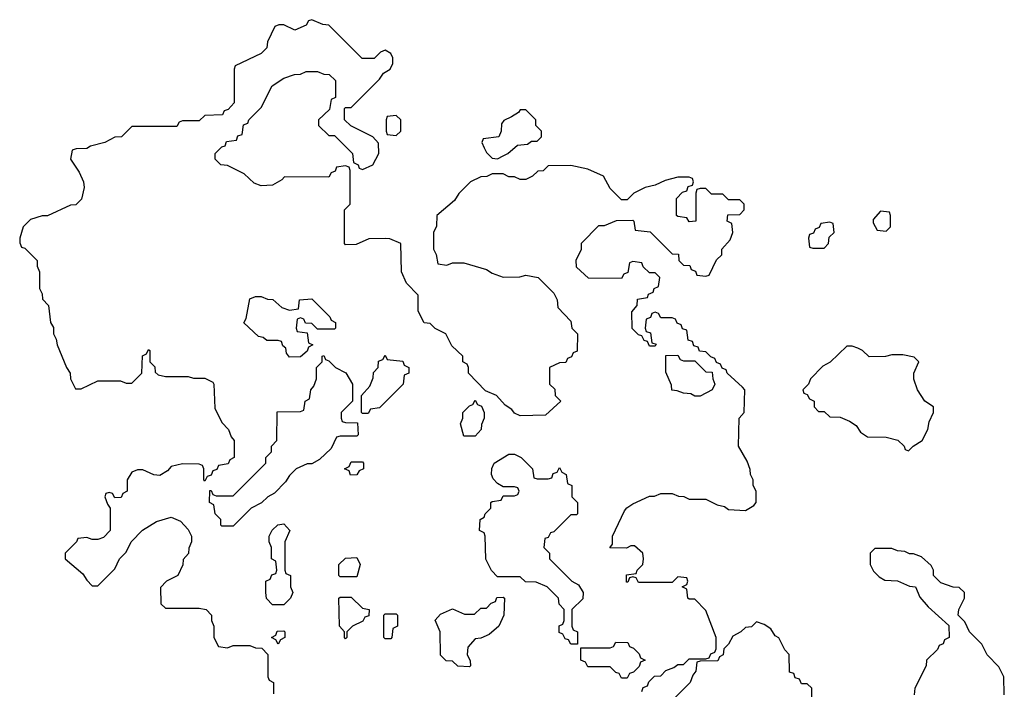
# Model space of a CAD drawing. Header units: inches. Extents: x 2701622 to 2964296, y 496201 to 720542.
# Tile 258 of 260: x 2914672 to 2918170, y 695626 to 698006. Entities that reach past the tile are written whole.
import ezdxf

# ---------------------------------------------------------------- set-up
doc = ezdxf.new("R2010")
doc.units = ezdxf.units.IN
doc.header["$MEASUREMENT"] = 0
doc.layers.add('C9619', color=7, linetype='Continuous')

msp = doc.modelspace()

# ---------------------------------------------------------------- linework, layer by layer
at = {"layer": 'C9619', "color": 4, "elevation": 4}
for points in [[(2916882, 695618), (2916887.3, 695632.7), (2916902, 695638), (2916907.3, 695652.7), (2916927.3, 695672.7), (2916950, 695674), (2916967.3, 695692.7), (2916996.4, 695703.6), (2917010, 695714), (2917030, 695714), (2917050, 695734), (2917110, 695734), (2917122, 695738), (2917127.3, 695752.7), (2917142, 695758), (2917146, 695770), (2917146, 695810), (2917110, 695906), (2917070, 695946), (2917050, 695946), (2917046, 695950), (2917042, 695982), (2917026, 695990), (2917042, 695998), (2917046, 696010), (2917042, 696022), (2917010, 696026), (2916990, 696006), (2916870, 696006), (2916862, 696022), (2916850, 696026), (2916838, 696022), (2916832.7, 696007.3), (2916827.3, 696007.3), (2916827.3, 696032.7), (2916862, 696038), (2916866, 696050), (2916886, 696070), (2916888, 696090), (2916886, 696110), (2916856.4, 696136.4), (2916843.6, 696136.4), (2916827.3, 696127.3), (2916768.4, 696128.4), (2916778, 696142), (2916778, 696170), (2916820.2, 696259.8), (2916828.8, 696271.1), (2916850, 696284.7), (2916910, 696312), (2916927.3, 696312.7), (2916950, 696322), (2916990, 696322), (2917012.7, 696312.7), (2917031.6, 696311.6), (2917050, 696302), (2917110, 696302), (2917150, 696282), (2917176, 696276), (2917190, 696264.7), (2917250, 696262), (2917280.4, 696279.6), (2917288, 696290), (2917288, 696330), (2917278, 696350), (2917278, 696370), (2917268, 696390), (2917267.3, 696407.3), (2917256.4, 696436.4), (2917226, 696490), (2917228, 696590), (2917246, 696610), (2917248, 696690), (2917240.4, 696700.4), (2917186, 696750), (2917182, 696762), (2917167.3, 696767.3), (2917162, 696782), (2917147.3, 696787.3), (2917142, 696802), (2917127.3, 696807.3), (2917110, 696826), (2917087.3, 696827.3), (2917082, 696842), (2917067.3, 696847.3), (2917062, 696862), (2917047.3, 696867.3), (2917042, 696902), (2917027.3, 696907.3), (2917022, 696922), (2917007.3, 696927.3), (2917002, 696942), (2916990, 696946), (2916950, 696946), (2916942, 696962), (2916930, 696966), (2916918, 696962), (2916912.7, 696947.3), (2916898, 696942), (2916894, 696910), (2916898, 696898), (2916912.7, 696892.7), (2916918, 696858), (2916932.7, 696852.7), (2916930, 696846), (2916910, 696846), (2916902, 696862), (2916890, 696866), (2916882, 696882), (2916870, 696886), (2916848.4, 696908.4), (2916847.3, 696967.3), (2916866, 696990), (2916867.3, 697012.7), (2916902, 697018), (2916906, 697030), (2916922, 697038), (2916926, 697050), (2916942, 697058), (2916946, 697090), (2916930, 697106), (2916910, 697106), (2916887.3, 697127.3), (2916882, 697142), (2916850, 697146), (2916838, 697142), (2916832.7, 697107.3), (2916818, 697102), (2916810, 697086), (2916692.7, 697087.3), (2916650, 697126), (2916648.4, 697151.6), (2916668, 697190), (2916668.4, 697211.6), (2916730, 697274), (2916750, 697274), (2916792.7, 697292.7), (2916850, 697294), (2916854, 697290), (2916858, 697258), (2916911.6, 697251.6), (2916990, 697174), (2917012.7, 697172.7), (2917014, 697150), (2917030, 697134), (2917052.7, 697132.7), (2917058, 697118), (2917072.7, 697112.7), (2917078, 697098), (2917110, 697094), (2917122, 697098), (2917147.3, 697152.7), (2917166, 697170), (2917166, 697190), (2917196.4, 697223.6), (2917206, 697250), (2917202, 697282), (2917186, 697290), (2917187.3, 697312.7), (2917230, 697314), (2917246, 697330), (2917246, 697350), (2917230, 697366), (2917190, 697366), (2917170, 697386), (2917130, 697386), (2917110, 697406), (2917090, 697406), (2917078, 697402), (2917074, 697390), (2917074, 697290), (2917050, 697288), (2917042, 697302), (2917010, 697306), (2917006, 697310), (2917006, 697370), (2917027.3, 697392.7), (2917042, 697398), (2917047.3, 697412.7), (2917062, 697418), (2917066, 697430), (2917062, 697442), (2917050, 697446), (2917010, 697446), (2916965.4, 697434.6), (2916930, 697418), (2916894, 697410), (2916854, 697390), (2916830, 697366), (2916810, 697366), (2916770, 697406), (2916746, 697450), (2916690, 697475.3), (2916630, 697488), (2916550, 697486), (2916531.6, 697468.4), (2916512.7, 697467.3), (2916494, 697450), (2916470, 697438), (2916450, 697438), (2916430, 697448), (2916410, 697448), (2916390, 697458), (2916350, 697458), (2916331.6, 697448.4), (2916310, 697448), (2916274, 697430), (2916231.6, 697388.4), (2916216.9, 697363.1), (2916154, 697310), (2916152.7, 697272.7), (2916142, 697250), (2916142, 697190), (2916151.6, 697171.6), (2916158, 697138), (2916190, 697134), (2916210, 697142), (2916250, 697142), (2916330, 697118), (2916350, 697104.7), (2916390, 697091.3), (2916448.4, 697091.6), (2916470, 697098), (2916514, 697090), (2916570, 697034), (2916582, 697010), (2916583.6, 696983.6), (2916630, 696934), (2916634, 696910), (2916654, 696890), (2916652.7, 696827.3), (2916638, 696822), (2916632.7, 696807.3), (2916618, 696802), (2916612.7, 696787.3), (2916590, 696786), (2916554, 696770), (2916554, 696710), (2916572.7, 696692.7), (2916574, 696670), (2916594, 696650), (2916539.6, 696600.4), (2916450, 696598), (2916430, 696608), (2916420.4, 696620.4), (2916396.4, 696636.4), (2916366, 696670), (2916327.3, 696687.3), (2916266, 696750), (2916266, 696770), (2916262, 696782), (2916246, 696790), (2916246, 696810), (2916207.3, 696847.3), (2916186, 696890), (2916148.4, 696908.4), (2916130, 696926), (2916108.7, 696928.7), (2916088, 696970), (2916087.3, 697027.3), (2916046, 697070), (2916028, 697110), (2916026, 697210), (2915987.3, 697227.3), (2915970, 697228), (2915912.7, 697227.3), (2915867.3, 697207.3), (2915830, 697206), (2915826, 697210), (2915826, 697330), (2915846, 697350), (2915846, 697470), (2915842, 697482), (2915830, 697486), (2915798, 697482), (2915792.7, 697467.3), (2915778, 697462), (2915770, 697446), (2915612.7, 697447.3), (2915603.6, 697436.4), (2915570, 697418), (2915530, 697415.3), (2915504.7, 697424.7), (2915470, 697458), (2915410, 697488), (2915386, 697490), (2915366, 697510), (2915366, 697530), (2915390, 697554), (2915402, 697558), (2915407.3, 697572.7), (2915442, 697578), (2915447.3, 697592.7), (2915462, 697598), (2915467.3, 697632.7), (2915482, 697638), (2915486, 697650), (2915530, 697694), (2915568.8, 697771.1), (2915610, 697798), (2915648.8, 697811.1), (2915670, 697812), (2915690, 697822), (2915730, 697822), (2915752.7, 697812.7), (2915771.6, 697811.6), (2915794, 697790), (2915794, 697730), (2915778, 697722), (2915772.7, 697687.3), (2915734, 697650), (2915734, 697630), (2915770, 697594), (2915790, 697594), (2915854, 697530), (2915858, 697498), (2915874, 697490), (2915878, 697478), (2915890, 697474), (2915926, 697490), (2915948, 697530), (2915947.3, 697567.3), (2915926, 697590), (2915848.4, 697628.4), (2915826, 697650), (2915826, 697690), (2915830, 697694), (2915850, 697694), (2915950, 697794), (2915964, 697816), (2915988, 697830), (2915998, 697850), (2915998, 697870), (2915990, 697886), (2915970, 697898), (2915954, 697890), (2915931.6, 697868.4), (2915888.4, 697868.4), (2915770, 697986), (2915748.4, 697988.4), (2915710, 698006), (2915698, 698002), (2915690, 697986), (2915650, 697968.7), (2915610, 697988), (2915592.7, 697987.3), (2915578, 697982), (2915552.7, 697927.3), (2915550, 697906), (2915530, 697886), (2915438, 697842), (2915434, 697830), (2915434, 697710), (2915412.7, 697687.3), (2915398, 697682), (2915392.7, 697667.3), (2915330, 697666), (2915310, 697646), (2915250, 697646), (2915238, 697642), (2915230, 697626), (2915070, 697626), (2915034, 697590), (2915010, 697588), (2914974, 697570), (2914923.6, 697556.4), (2914910, 697548), (2914872.7, 697547.3), (2914858, 697542), (2914852, 697510), (2914883.5, 697463.5), (2914898.8, 697430), (2914901, 697410), (2914891.6, 697368.4), (2914871.6, 697348.4), (2914852.7, 697347.3), (2914771.2, 697308.9), (2914751.6, 697308.4), (2914710, 697295.3), (2914684.7, 697270), (2914672, 697230), (2914672.7, 697212.7), (2914678, 697198), (2914690, 697194), (2914734, 697150), (2914734, 697130), (2914742, 697110), (2914742, 697050), (2914751.6, 697031.6), (2914752.7, 697012.7), (2914774, 696990), (2914782, 696930), (2914791.6, 696911.6), (2914792, 696890), (2914802, 696870), (2914804.7, 696850), (2914838, 696770), (2914851.3, 696750), (2914852, 696730), (2914870, 696694), (2914890, 696694), (2914950, 696722), (2915030, 696722), (2915050, 696714), (2915070, 696714), (2915106, 696750), (2915108.4, 696811.6), (2915122, 696818), (2915130, 696834), (2915134, 696830), (2915134, 696790), (2915151.6, 696771.6), (2915152.7, 696752.7), (2915163.6, 696743.6), (2915190, 696738), (2915270, 696738), (2915290, 696731.3), (2915330, 696731.3), (2915358, 696718), (2915362, 696710), (2915365.4, 696625.4), (2915390, 696574), (2915414, 696550), (2915423.6, 696523.6), (2915434, 696510), (2915434, 696450), (2915418, 696442), (2915412.7, 696427.3), (2915378, 696422), (2915372.7, 696407.3), (2915358, 696402), (2915352.7, 696387.3), (2915338, 696382), (2915330, 696366), (2915326, 696370), (2915326, 696410), (2915322, 696422), (2915310, 696426), (2915250, 696428), (2915210, 696418), (2915196.9, 696403.1), (2915170, 696386), (2915148.4, 696388.4), (2915110, 696406), (2915090, 696406), (2915070, 696398), (2915054, 696370), (2915054, 696330), (2915038, 696322), (2915032.7, 696307.3), (2915010, 696306), (2915002, 696322), (2914990, 696326), (2914978, 696322), (2914974, 696310), (2914983.6, 696283.6), (2914994, 696270), (2914994, 696190), (2914970, 696166), (2914950, 696158), (2914930, 696158), (2914910, 696166), (2914878, 696162), (2914874, 696150), (2914834, 696110), (2914834, 696090), (2914896.9, 696036.9), (2914910, 696014), (2914930, 695994), (2914950, 695994), (2915010, 696054), (2915026, 696090), (2915050, 696114), (2915068, 696150), (2915108.8, 696191.1), (2915158, 696222), (2915210, 696238), (2915243.6, 696223.6), (2915270, 696194), (2915282, 696170), (2915282, 696150), (2915272.7, 696127.3), (2915271.6, 696108.4), (2915252.7, 696087.3), (2915251.6, 696068.4), (2915234, 696030), (2915194, 696010), (2915172.7, 695987.3), (2915174, 695930), (2915190, 695914), (2915310, 695914), (2915334, 695910), (2915354, 695890), (2915354, 695870), (2915362, 695850), (2915362, 695810), (2915378, 695778), (2915410, 695774), (2915430, 695782), (2915490, 695782), (2915510, 695774), (2915532.7, 695772.7), (2915554, 695750), (2915554, 695670), (2915558, 695658), (2915574, 695650), (2915574, 695610)], [(2918170, 695606), (2918168, 695670), (2918150, 695706), (2918108.8, 695748.9), (2918090, 695786), (2918046, 695830), (2918030, 695866), (2918006, 695890), (2918008, 695910), (2918028, 695950), (2918028, 695970), (2918010, 695988), (2917988.8, 695988.9), (2917944.7, 696004.7), (2917918, 696030), (2917918, 696050), (2917910, 696066), (2917876.4, 696096.4), (2917847.3, 696107.3), (2917832.7, 696107.3), (2917816.4, 696116.4), (2917790, 696118), (2917770, 696126), (2917710, 696126), (2917694, 696110), (2917694, 696070), (2917705.4, 696045.4), (2917725.4, 696025.4), (2917746, 696014), (2917790, 696012), (2917832.7, 695992.7), (2917854, 695990), (2917870, 695954), (2917899.6, 695919.6), (2917972.7, 695852.7), (2917974, 695810), (2917958, 695802), (2917952.7, 695787.3), (2917938, 695782), (2917932.7, 695767.3), (2917894, 695730), (2917892, 695710), (2917852, 695630), (2917850, 695606)], [(2917486, 695590), (2917486, 695630), (2917470, 695646), (2917450, 695646), (2917442, 695662), (2917427.3, 695667.3), (2917422, 695682), (2917407.3, 695687.3), (2917406, 695750), (2917390, 695766), (2917368.4, 695808.4), (2917356.4, 695816.4), (2917340.4, 695840.4), (2917316.4, 695856.4), (2917290, 695866), (2917271.6, 695848.4), (2917250, 695846), (2917234, 695830), (2917205.4, 695814.6), (2917190, 695786), (2917174, 695770), (2917171.6, 695748.4), (2917158, 695742), (2917152.7, 695727.3), (2917090, 695726), (2917078, 695722), (2917074, 695690), (2917063.6, 695676.4), (2917054, 695650), (2916974, 695570)]]:
    msp.add_lwpolyline(points, dxfattribs=at)
for points in [[(2916470, 697686), (2916450, 697686), (2916443.6, 697676.4), (2916419.8, 697660.2), (2916392, 697648), (2916383.6, 697636.4), (2916382, 697610), (2916374, 697590), (2916318, 697582), (2916314, 697570), (2916322, 697550), (2916330, 697534), (2916350, 697514), (2916370, 697512), (2916390, 697522), (2916406, 697530), (2916440.4, 697559.6), (2916476.4, 697563.6), (2916490, 697574), (2916510, 697574), (2916526, 697590), (2916526, 697610), (2916506, 697630), (2916506, 697650)], [(2916010, 697666), (2915978, 697662), (2915974, 697650), (2915974, 697610), (2915978, 697598), (2916010, 697594), (2916026, 697610), (2916026, 697650)], [(2917730, 697326), (2917703.6, 697296.4), (2917703.6, 697283.6), (2917718, 697258), (2917750, 697254), (2917766, 697270), (2917766, 697310), (2917762, 697322)], [(2917550, 697286), (2917518, 697282), (2917512.7, 697267.3), (2917498, 697262), (2917492.7, 697247.3), (2917478, 697242), (2917474, 697230), (2917478, 697198), (2917490, 697194), (2917530, 697194), (2917546, 697210), (2917547.3, 697232.7), (2917566, 697250), (2917562, 697282)], [(2915630, 696974), (2915662, 696978), (2915666, 697010), (2915710, 697014), (2915774, 696950), (2915778, 696938), (2915794, 696930), (2915794, 696910), (2915790, 696906), (2915730, 696906), (2915710, 696926), (2915687.3, 696927.3), (2915682, 696942), (2915670, 696946), (2915658, 696942), (2915654, 696910), (2915658, 696898), (2915692.7, 696892.7), (2915698, 696858), (2915714, 696850), (2915698, 696842), (2915692.7, 696827.3), (2915670, 696808), (2915630, 696806), (2915620.4, 696820.4), (2915618, 696838), (2915607.3, 696847.3), (2915602, 696862), (2915590, 696866), (2915550, 696866), (2915536.4, 696876.4), (2915520.4, 696880.4), (2915468, 696928), (2915476.4, 696943.6), (2915490, 697014), (2915510, 697022), (2915530, 697022), (2915552.7, 697012.7), (2915571.6, 697011.6), (2915603.6, 696983.6)], [(2917630, 696846), (2917610, 696846), (2917551.2, 696788.9), (2917525.4, 696774.6), (2917482, 696730), (2917474, 696710), (2917454, 696690), (2917458, 696678), (2917470, 696674), (2917478, 696658), (2917494, 696650), (2917494, 696630), (2917510, 696614), (2917530, 696614), (2917550, 696594), (2917587.3, 696592.7), (2917619.6, 696579.6), (2917643.6, 696563.6), (2917659.6, 696539.6), (2917683.6, 696523.6), (2917750, 696522), (2917791.6, 696511.6), (2917814, 696490), (2917818, 696478), (2917830, 696474), (2917846, 696490), (2917878, 696510), (2917898, 696550), (2917903.1, 696576.9), (2917918, 696610), (2917918, 696630), (2917888, 696650), (2917862, 696690), (2917848.8, 696728.9), (2917848.7, 696750), (2917866, 696790), (2917850, 696806), (2917810, 696815.3), (2917770, 696815.3), (2917748.4, 696808.4), (2917690, 696808), (2917666, 696830), (2917650, 696838)], [(2915390, 696206), (2915386, 696210), (2915386, 696230), (2915366, 696250), (2915362, 696282), (2915346, 696290), (2915347.3, 696332.7), (2915352.7, 696332.7), (2915358, 696318), (2915370, 696314), (2915430, 696314), (2915546, 696430), (2915546, 696450), (2915566, 696470), (2915566, 696490), (2915586, 696510), (2915587.3, 696612.7), (2915670, 696614), (2915682, 696618), (2915686, 696650), (2915702, 696658), (2915706, 696690), (2915716.4, 696703.6), (2915726, 696730), (2915726, 696770), (2915746, 696790), (2915746, 696810), (2915752.7, 696812.7), (2915758, 696798), (2915770, 696794), (2915794, 696770), (2915831.2, 696751.1), (2915854, 696710), (2915854, 696650), (2915814, 696610), (2915814, 696590), (2915818, 696578), (2915830, 696574), (2915872.7, 696572.7), (2915874, 696530), (2915870, 696526), (2915810, 696526), (2915798, 696522), (2915778, 696482), (2915736.9, 696443.1), (2915710, 696428), (2915692.7, 696427.3), (2915654, 696410), (2915630, 696386), (2915616.9, 696363.1), (2915576.9, 696323.1), (2915554, 696310), (2915531.6, 696288.4), (2915494, 696270), (2915430, 696206)], [(2915890, 696606), (2915886, 696610), (2915886, 696670), (2915916.4, 696703.6), (2915927.3, 696732.7), (2915928.4, 696751.6), (2915946, 696770), (2915947.3, 696792.7), (2915962, 696798), (2915970, 696814), (2915978, 696798), (2916032.7, 696792.7), (2916038, 696778), (2916054, 696770), (2916054, 696750), (2916038, 696742), (2916034, 696710), (2915950, 696626), (2915918, 696622), (2915910, 696606)], [(2917030, 696794), (2917070, 696794), (2917110, 696754), (2917132.7, 696752.7), (2917134, 696730), (2917142, 696710), (2917132, 696690), (2917090, 696668), (2917070, 696668), (2917056.4, 696676.4), (2917030, 696678), (2917007.3, 696687.3), (2916988.8, 696688.9), (2916987.3, 696707.3), (2916967.3, 696752.7), (2916967.3, 696812.7), (2917010, 696814), (2917018, 696798)], [(2916250, 696526), (2916238, 696570), (2916246, 696590), (2916246, 696610), (2916270, 696634), (2916282, 696638), (2916290, 696654), (2916298, 696638), (2916312.7, 696632.7), (2916322, 696610), (2916322, 696590), (2916312.7, 696567.3), (2916312, 696550), (2916290, 696526)], [(2916510, 696374), (2916550, 696374), (2916562, 696378), (2916567.3, 696392.7), (2916582, 696398), (2916590, 696414), (2916598, 696398), (2916614, 696390), (2916618, 696358), (2916634, 696350), (2916634, 696310), (2916654, 696290), (2916654, 696250), (2916650, 696246), (2916630, 696246), (2916570, 696186), (2916558, 696182), (2916550, 696166), (2916538, 696162), (2916534, 696130), (2916554, 696110), (2916554, 696090), (2916634, 696010), (2916656.9, 695996.9), (2916674, 695970), (2916672.7, 695947.3), (2916634, 695910), (2916634, 695850), (2916638, 695838), (2916654, 695830), (2916654, 695786), (2916650, 695786), (2916630, 695786), (2916622, 695802), (2916610, 695806), (2916602, 695822), (2916588.4, 695828.4), (2916588.4, 695851.6), (2916602, 695858), (2916606, 695870), (2916606, 695910), (2916588.4, 695928.4), (2916586, 695950), (2916546, 695990), (2916507.3, 696007.3), (2916468.4, 696008.4), (2916450, 696026), (2916370, 696026), (2916348.4, 696048.4), (2916328.4, 696088.4), (2916326, 696170), (2916322, 696182), (2916306, 696190), (2916308, 696230), (2916322, 696238), (2916326, 696250), (2916346, 696270), (2916346, 696290), (2916350, 696294), (2916382, 696298), (2916390, 696314), (2916430, 696314), (2916442, 696318), (2916446, 696330), (2916442, 696342), (2916430, 696346), (2916390, 696346), (2916370, 696358), (2916354.6, 696374.6), (2916348.7, 696390), (2916348.8, 696411.1), (2916358, 696430), (2916410, 696462), (2916430, 696462), (2916454, 696450), (2916494, 696410), (2916498, 696378)], [(2915847.3, 696387.3), (2915842, 696402), (2915826, 696410), (2915842, 696418), (2915850, 696434), (2915890, 696434), (2915894, 696430), (2915894, 696410), (2915878, 696402), (2915870, 696388)], [(2915570, 695926), (2915548.4, 695948.4), (2915546, 695970), (2915546, 696010), (2915562, 696018), (2915567.3, 696032.7), (2915582, 696038), (2915586, 696050), (2915582, 696082), (2915566, 696090), (2915566, 696130), (2915558, 696150), (2915558, 696170), (2915568.8, 696191.1), (2915588.8, 696211.1), (2915610, 696214), (2915632, 696190), (2915614, 696150), (2915614, 696050), (2915618, 696038), (2915634, 696030), (2915634, 695990), (2915642, 695970), (2915634, 695950), (2915610, 695926)], [(2915810, 696026), (2915806, 696030), (2915806, 696070), (2915830, 696092), (2915870, 696094), (2915882, 696070), (2915870, 696026)], [(2915830, 695806), (2915826, 695810), (2915826, 695830), (2915808, 695850), (2915806, 695950), (2915810, 695954), (2915850, 695954), (2915890, 695914), (2915914, 695910), (2915912.7, 695887.3), (2915898, 695882), (2915891.6, 695868.4), (2915854, 695850), (2915834, 695830), (2915834, 695810)], [(2916270, 695706), (2916228.4, 695708.4), (2916210, 695726), (2916187.3, 695727.3), (2916167.3, 695747.3), (2916166, 695830), (2916148.4, 695871.6), (2916167.3, 695892.7), (2916210, 695912), (2916252.7, 695892.7), (2916287.3, 695892.7), (2916310, 695914), (2916330, 695914), (2916347.3, 695932.7), (2916362, 695938), (2916367.3, 695952.7), (2916390, 695954), (2916394, 695950), (2916392, 695890), (2916374, 695850), (2916339.6, 695820.4), (2916310, 695808), (2916290, 695806), (2916263.6, 695776.4), (2916262, 695750), (2916272.7, 695727.3), (2916274, 695710)], [(2915970, 695806), (2915966, 695810), (2915966, 695890), (2915970, 695894), (2916010, 695894), (2916014, 695890), (2916014, 695850), (2915998, 695842), (2915994, 695810), (2915990, 695806)], [(2915590, 695786), (2915582, 695802), (2915566, 695810), (2915582, 695818), (2915587.3, 695832.7), (2915610, 695834), (2915614, 695830), (2915614, 695810), (2915598, 695802)], [(2916810, 695666), (2916802, 695682), (2916790, 695686), (2916770, 695706), (2916690, 695706), (2916682, 695722), (2916666, 695730), (2916666, 695774), (2916770, 695774), (2916782, 695778), (2916790, 695794), (2916832.7, 695792.7), (2916838, 695778), (2916852.7, 695772.7), (2916872.7, 695752.7), (2916878, 695738), (2916894, 695730), (2916878, 695722), (2916872.7, 695707.3), (2916852.7, 695687.3), (2916838, 695682), (2916830, 695666)]]:
    msp.add_lwpolyline(points, close=True, dxfattribs=at)

doc.saveas('drawing.dxf')
